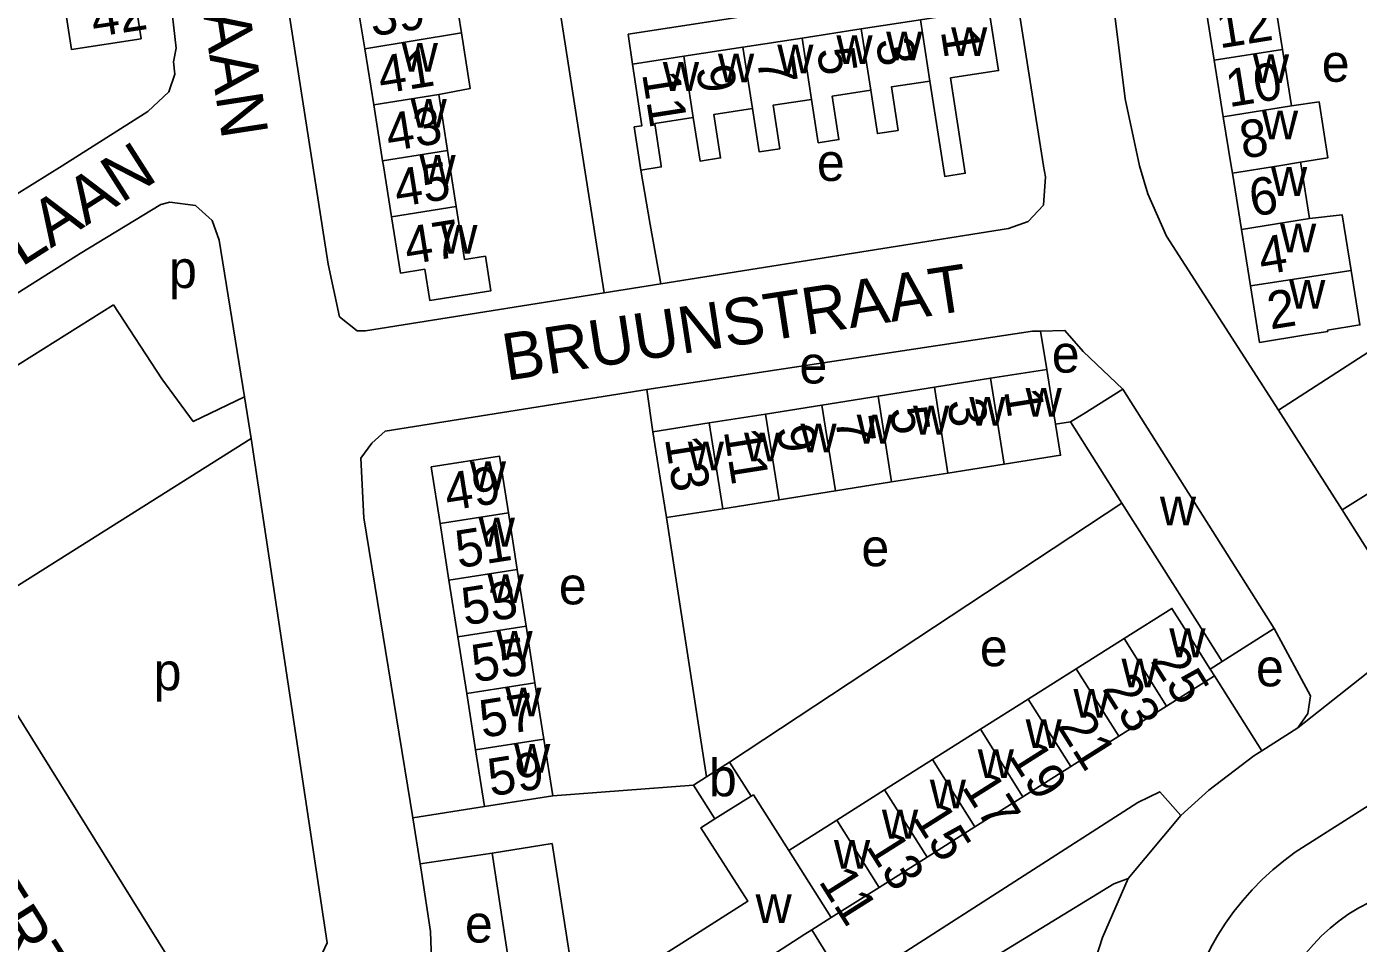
# Model space of a CAD drawing. Extents: x 159675 to 162108, y 386471 to 388472.
# Drawn here: x 160257.2 to 160399.4, y 387167 to 387264.8 of the extents above; entities that cross this region are included whole.
import ezdxf

# ---------------------------------------------------------------- set-up
doc = ezdxf.new("R2010")
doc.units = 0
for name, color, linetype in [('BLT_Basislijn', 7, 'Continuous'), ('BLT_Bebouwing', 7, 'Continuous'), ('BLT_Centroide', 7, 'Continuous'), ('BLT_Huisnummer', 7, 'Continuous'), ('BLT_Huisnummer_ tussenligend', 7, 'Continuous'), ('BLT_Onderverdeling_panden', 7, 'Continuous'), ('BLT_Straatnaam', 7, 'Continuous'), ('BLT_Vlakafsluiter', 7, 'Continuous')]:
    doc.layers.add(name, color=color, linetype=linetype)

msp = doc.modelspace()

# ---------------------------------------------------------------- linework, layer by layer
at = {"layer": 'BLT_Basislijn'}
for p, q in [((160304.94, 387325.3), (160316.71, 387250)), ((160276.35, 387323.37), (160287.75, 387250)), ((160365.75, 387250), (160362.53, 387270.39)), ((160254.58, 387245.99), (160260.96, 387250)), ((160316.71, 387250), (160318.83, 387236.43)), ((160365.75, 387250), (160365.76, 387249.95)), ((160323.77, 387243.72), (160322.76, 387249.53)), ((160324.88, 387237.38), (160323.77, 387243.72)), ((160324.88, 387237.38), (160318.83, 387236.43)), ((160266.45, 387235.16), (160243.61, 387220.78)), ((160365.43, 387232.34), (160366.12, 387228.25)), ((160324.04, 387221.59), (160323.42, 387226.11)), ((160280.45, 387225.33), (160281.17, 387220.89)), ((160368.65, 387222.65), (160367.05, 387222.41)), ((160397.66, 387213.27), (160390.84, 387223.89)), ((160281.17, 387220.89), (160250.03, 387201.25)), ((160332.24, 387186.32), (160374.13, 387213.98)), ((160325.49, 387212.43), (160329.76, 387184.75)), ((160384.82, 387197.06), (160383.56, 387196.24)), ((160389.05, 387187.53), (160384.01, 387195.54)), ((160328.38, 387183.87), (160313.36, 387182.73)), ((160306.06, 387181.59), (160298.42, 387180.37)), ((160401.31, 387182.22), (160392.64, 387176.7)), ((160299.21, 387175.46), (160298.42, 387180.37)), ((160374.78, 387173.89), (160380.43, 387180.62)), ((160299.21, 387175.46), (160306.88, 387176.61))]:
    msp.add_line(p, q, dxfattribs=at)
for points in [[(160260.96, 387250), (160270.14, 387255.77), (160272.36, 387257.9), (160273.01, 387259.77), (160272.87, 387261.1), (160273.14, 387262.54), (160272.49, 387268.47), (160267.86, 387297.63)], [(160376, 387250), (160374.48, 387257.14), (160373.35, 387266.33), (160375.55, 387269.24), (160376.76, 387269.75), (160402.56, 387273.82), (160403.33, 387273.95)], [(160321.87, 387260.83), (160321.42, 387264.03), (160362.53, 387270.39)], [(160287.75, 387250), (160289.39, 387239.47), (160290.59, 387233.88), (160292.49, 387232.36), (160293.38, 387232.36), (160318.83, 387236.43)], [(160365.76, 387249.95), (160365.96, 387248.81), (160365.74, 387245.8), (160364.1, 387244.03), (160362.01, 387243.3), (160324.88, 387237.38)], [(160390.84, 387223.89), (160378.89, 387242.47), (160376.9, 387246.99), (160376, 387250)], [(160262.89, 387240.63), (160271.5, 387245.86), (160272.46, 387246.11), (160275.23, 387245.74), (160276.98, 387244.14), (160277.75, 387242.04), (160280.45, 387225.33)], [(160262.89, 387240.63), (160240.14, 387226.3)], [(160409.14, 387235.72), (160408.41, 387235.25), (160390.84, 387223.89)], [(160266.45, 387235.16), (160271.62, 387227.23), (160274.98, 387222.68), (160280.45, 387225.33)], [(160365.43, 387232.34), (160364.59, 387232.32), (160323.42, 387226.11)], [(160374.22, 387226.16), (160369.99, 387230.15), (160368.04, 387232.41), (160365.43, 387232.34)], [(160323.42, 387226.11), (160322.77, 387226.01), (160295.45, 387221.65), (160294.05, 387220.38), (160292.86, 387218.76), (160293.19, 387212.41), (160298.42, 387180.37)], [(160250.03, 387201.25), (160272.27, 387165.55), (160272.21, 387162.84), (160269.91, 387160.96), (160269.38, 387159.08), (160270.61, 387157.33), (160272.52, 387156.37), (160275.39, 387156.61), (160286.47, 387163), (160288.1, 387164.51), (160289.27, 387167.04), (160281.17, 387220.89)], [(160389.05, 387187.53), (160392.9, 387190), (160393.97, 387191.52), (160394.27, 387193.39), (160390.39, 387200.58)], [(160380.43, 387180.62), (160383.39, 387183.33), (160388.22, 387187), (160389.05, 387187.53)], [(160366.63, 387140.12), (160366.01, 387140.7), (160352.71, 387161.85), (160350.55, 387165.8), (160375.82, 387182.01), (160378.16, 387183.16), (160380.43, 387180.62)], [(160392.64, 387176.7), (160391.41, 387175.8), (160390.24, 387174.83), (160389.11, 387173.8), (160388.04, 387172.71), (160387.03, 387171.57), (160386.08, 387170.38), (160385.2, 387169.14), (160384.38, 387167.85), (160383.63, 387166.53), (160382.95, 387165.16), (160382.34, 387163.77), (160381.81, 387162.34), (160381.35, 387160.88), (160380.97, 387159.41), (160380.67, 387157.91), (160380.44, 387156.41), (160380.3, 387154.89), (160380.23, 387153.37), (160380.25, 387151.84), (160380.34, 387150.35)], [(160300.43, 387164.24), (160300.31, 387168.23), (160299.35, 387174.59), (160299.21, 387175.46)], [(160369.43, 387146.36), (160367.71, 387147.21), (160364.45, 387151.95), (160358.17, 387162.52), (160357.66, 387163.81), (160373.26, 387173.35), (160374.78, 387173.89)], [(160369.43, 387146.36), (160369.02, 387148.02), (160368.94, 387155.1), (160369.6, 387159.99), (160372.06, 387167.6), (160374.78, 387173.89)], [(160402.84, 387172.31), (160401.67, 387171.87), (160400.53, 387171.36), (160399.43, 387170.78), (160398.37, 387170.12), (160397.34, 387169.4), (160396.37, 387168.62), (160395.45, 387167.77), (160394.59, 387166.87), (160393.78, 387165.92), (160393.04, 387164.91), (160392.36, 387163.86), (160391.76, 387162.77), (160391.22, 387161.64), (160390.76, 387160.48), (160390.37, 387159.3), (160390.06, 387158.09), (160389.82, 387156.86), (160389.67, 387155.62), (160389.6, 387154.37), (160389.6, 387153.12), (160389.65, 387152.46)]]:
    msp.add_lwpolyline(points, dxfattribs=at)
at = {"layer": 'BLT_Bebouwing'}
for p, q in [((160293.28, 387262.47), (160292.32, 387268.45)), ((160352.61, 387265.58), (160346.29, 387264.6)), ((160346.29, 387264.6), (160339.97, 387263.63)), ((160294.24, 387256.49), (160293.28, 387262.47)), ((160333.65, 387262.65), (160327.34, 387261.68)), ((160339.97, 387263.63), (160333.65, 387262.65)), ((160327.34, 387261.68), (160321.87, 387260.83)), ((160384.95, 387255.23), (160383.98, 387261.25)), ((160302.12, 387251.62), (160301.18, 387257.6)), ((160295.19, 387250.51), (160294.24, 387256.49)), ((160385.79, 387250), (160384.95, 387255.23)), ((160302.38, 387250), (160302.12, 387251.62)), ((160295.27, 387250), (160295.19, 387250.51)), ((160296.15, 387244.53), (160295.27, 387250)), ((160303.05, 387245.63), (160302.38, 387250)), ((160322.76, 387249.53), (160322.68, 387250)), ((160385.79, 387250), (160385.92, 387249.2)), ((160393.2, 387250.38), (160393.26, 387250)), ((160393.26, 387250), (160394.17, 387244.35)), ((160385.92, 387249.2), (160386.88, 387243.18)), ((160386.88, 387243.18), (160387.85, 387237.16)), ((160366.12, 387228.25), (160360.11, 387227.3)), ((160360.11, 387227.3), (160354.1, 387226.35)), ((160348.09, 387225.4), (160342.08, 387224.45)), ((160354.1, 387226.35), (160348.09, 387225.4)), ((160390.39, 387200.58), (160374.22, 387226.16)), ((160342.08, 387224.45), (160336.07, 387223.49)), ((160336.07, 387223.49), (160330.05, 387222.54)), ((160374.13, 387213.98), (160368.65, 387222.65)), ((160330.05, 387222.54), (160324.04, 387221.59)), ((160355.55, 387217.19), (160349.54, 387216.24)), ((160361.56, 387218.14), (160355.55, 387217.19)), ((160349.54, 387216.24), (160343.53, 387215.28)), ((160337.52, 387214.33), (160331.5, 387213.38)), ((160343.53, 387215.28), (160337.52, 387214.33)), ((160309.57, 387206.9), (160308.63, 387212.94)), ((160401.62, 387206.95), (160397.66, 387213.27)), ((160301.33, 387211.79), (160302.27, 387205.75)), ((160302.27, 387205.75), (160303.22, 387199.71)), ((160310.52, 387200.85), (160309.57, 387206.9)), ((160311.46, 387194.81), (160310.52, 387200.85)), ((160384.82, 387197.06), (160390.39, 387200.58)), ((160303.22, 387199.71), (160304.17, 387193.67)), ((160369.25, 387196.29), (160374.36, 387199.52)), ((160364.13, 387193.05), (160369.25, 387196.29)), ((160384.01, 387195.54), (160378.9, 387192.32)), ((160383.56, 387196.24), (160384.01, 387195.54)), ((160312.41, 387188.77), (160311.46, 387194.81)), ((160304.17, 387193.67), (160305.11, 387187.63)), ((160359.02, 387189.83), (160364.13, 387193.05)), ((160378.9, 387192.32), (160373.78, 387189.09)), ((160313.36, 387182.73), (160312.41, 387188.77)), ((160353.91, 387186.6), (160359.02, 387189.83)), ((160373.78, 387189.09), (160368.67, 387185.87)), ((160305.11, 387187.63), (160306.06, 387181.59)), ((160332.24, 387186.32), (160329.76, 387184.75)), ((160334.55, 387182.68), (160332.24, 387186.32)), ((160348.79, 387183.37), (160353.91, 387186.6)), ((160368.67, 387185.87), (160363.55, 387182.64)), ((160329.76, 387184.75), (160328.38, 387183.87)), ((160328.38, 387183.87), (160330.67, 387180.28)), ((160343.68, 387180.14), (160348.79, 387183.37)), ((160306.06, 387181.59), (160313.36, 387182.73)), ((160363.55, 387182.64), (160358.43, 387179.42)), ((160338.56, 387176.9), (160343.68, 387180.14)), ((160358.43, 387179.42), (160353.32, 387176.19)), ((160338.56, 387176.9), (160343.08, 387169.74)), ((160353.32, 387176.19), (160348.2, 387172.96)), ((160348.2, 387172.96), (160343.08, 387169.74)), ((160343.08, 387169.74), (160341.01, 387168.43)), ((160334.95, 387164.5), (160340.26, 387167.96)), ((160341.01, 387168.43), (160340.26, 387167.96)), ((160341.01, 387168.43), (160344.3, 387163.15))]:
    msp.add_line(p, q, dxfattribs=at)
for points in [[(160261.04, 387268.43), (160261.97, 387262.41), (160269.41, 387263.55), (160268.49, 387269.58)], [(160303.6, 387264.19), (160302.66, 387270.19), (160299.3, 387269.57)], [(160383.98, 387261.25), (160383.01, 387267.27), (160390.3, 387268.44), (160391.1, 387263.51), (160391.27, 387262.42)], [(160353.63, 387259.03), (160355.21, 387248.85), (160357.4, 387249.19), (160355.83, 387259.37), (160360.95, 387260.16), (160359.93, 387266.71), (160352.61, 387265.58)], [(160301.18, 387257.6), (160304.54, 387258.24), (160303.6, 387264.19)], [(160391.27, 387262.42), (160391.59, 387260.41), (160392.24, 387256.4)], [(160321.87, 387260.83), (160322.88, 387254.26), (160322.05, 387254.13), (160322.68, 387250)], [(160347.32, 387258.06), (160348.03, 387253.42), (160350.23, 387253.76), (160349.51, 387258.4), (160353.63, 387259.03)], [(160334.68, 387256.11), (160335.4, 387251.47), (160337.59, 387251.81), (160336.88, 387256.45), (160341, 387257.08)], [(160341, 387257.08), (160341.71, 387252.45), (160343.91, 387252.79), (160343.19, 387257.42), (160347.32, 387258.06)], [(160392.24, 387256.4), (160395.18, 387256.81), (160396.13, 387250.84), (160393.2, 387250.38)], [(160328.36, 387255.13), (160329.08, 387250.49), (160331.27, 387250.83), (160330.56, 387255.47), (160334.68, 387256.11)], [(160324.93, 387250), (160324.24, 387254.49), (160328.36, 387255.13)], [(160324.93, 387250), (160324.95, 387249.87), (160322.76, 387249.53)], [(160303.05, 387245.63), (160303.95, 387239.99), (160306.17, 387240.34), (160306.76, 387236.65), (160300.23, 387235.61), (160299.69, 387238.95), (160297.11, 387238.54), (160296.15, 387244.53)], [(160394.17, 387244.35), (160397.65, 387244.75), (160398.61, 387238.8)], [(160387.85, 387237.16), (160388.82, 387231.14), (160393.75, 387231.93), (160396.1, 387232.31), (160396.08, 387232.44), (160399.54, 387233), (160398.61, 387238.8)], [(160367.05, 387222.41), (160366.9, 387223.31), (160366.12, 387228.25)], [(160368.65, 387222.65), (160369.99, 387223.49), (160374.22, 387226.16)], [(160324.04, 387221.59), (160324.82, 387216.65), (160325.49, 387212.43)], [(160367.05, 387222.41), (160367.57, 387219.09), (160361.56, 387218.14)], [(160308.63, 387212.94), (160307.68, 387218.98), (160300.38, 387217.84), (160301.33, 387211.79)], [(160397.66, 387213.27), (160401.9, 387215.93), (160402.81, 387216.5)], [(160331.5, 387213.38), (160325.49, 387212.43)], [(160384.82, 387197.06), (160382.15, 387201.29), (160374.13, 387213.98)], [(160374.36, 387199.52), (160379.46, 387202.74), (160381.34, 387199.77), (160383.56, 387196.24)], [(160334.55, 387182.68), (160334.79, 387182.83), (160338.56, 387176.9)], [(160306.88, 387176.61), (160313.29, 387177.63), (160315.65, 387162.58), (160319.02, 387161.83), (160334.18, 387171.47), (160329.18, 387179.33), (160330.67, 387180.28)], [(160310.14, 387160.16), (160309.18, 387161.66), (160306.88, 387176.61)]]:
    msp.add_lwpolyline(points, dxfattribs=at)
at = {"layer": 'BLT_Onderverdeling_panden'}
for p, q in [((160353.63, 387259.03), (160352.61, 387265.58)), ((160293.28, 387262.47), (160303.6, 387264.19)), ((160347.32, 387258.06), (160346.29, 387264.6)), ((160334.68, 387256.11), (160333.65, 387262.65)), ((160341, 387257.08), (160339.97, 387263.63)), ((160383.98, 387261.25), (160391.27, 387262.42)), ((160328.36, 387255.13), (160327.34, 387261.68)), ((160294.24, 387256.49), (160301.18, 387257.6)), ((160384.95, 387255.23), (160392.24, 387256.4)), ((160295.19, 387250.51), (160302.12, 387251.62)), ((160385.92, 387249.2), (160390.87, 387250)), ((160390.87, 387250), (160393.2, 387250.38)), ((160296.15, 387244.53), (160303.05, 387245.63)), ((160386.88, 387243.18), (160394.17, 387244.35)), ((160387.85, 387237.16), (160398.61, 387238.8)), ((160361.56, 387218.14), (160360.11, 387227.3)), ((160349.54, 387216.24), (160348.09, 387225.4)), ((160355.55, 387217.19), (160354.1, 387226.35)), ((160343.53, 387215.28), (160342.08, 387224.45)), ((160337.52, 387214.33), (160336.07, 387223.49)), ((160331.5, 387213.38), (160330.05, 387222.54)), ((160301.33, 387211.79), (160308.63, 387212.94)), ((160302.27, 387205.75), (160309.57, 387206.9)), ((160303.22, 387199.71), (160310.52, 387200.85)), ((160378.9, 387192.32), (160374.36, 387199.52)), ((160373.78, 387189.09), (160369.25, 387196.29)), ((160304.17, 387193.67), (160311.46, 387194.81)), ((160368.67, 387185.87), (160364.13, 387193.05)), ((160305.11, 387187.63), (160312.41, 387188.77)), ((160363.55, 387182.64), (160359.02, 387189.83)), ((160358.43, 387179.42), (160353.91, 387186.6)), ((160353.32, 387176.19), (160348.79, 387183.37)), ((160330.67, 387180.28), (160334.55, 387182.68)), ((160348.2, 387172.96), (160343.68, 387180.14))]:
    msp.add_line(p, q, dxfattribs=at)
at = {"layer": 'BLT_Vlakafsluiter'}
msp.add_line((160392.9, 387190), (160406.76, 387200.96), dxfattribs=at)

# ---------------------------------------------------------------- texts
at = {"layer": 'BLT_Centroide'}
for s, p in [('w', (160343.64, 387260.84)), ('w', (160348.95, 387261.24)), ('w', (160355.89, 387261.71)), ('w', (160297.23, 387260.03)), ('w', (160337.33, 387259.86)), ('w', (160325.11, 387257.98)), ('w', (160331, 387258.89)), ('w', (160388.11, 387258.81)), ('e', (160395.46, 387258.96)), ('w', (160298.18, 387254.06)), ('w', (160389.08, 387252.81)), ('w', (160299.12, 387248.06)), ('e', (160341.56, 387248.37)), ('w', (160390.04, 387246.78)), ('w', (160301.45, 387240.59)), ('w', (160391.01, 387240.75)), ('p', (160272.39, 387236.94)), ('w', (160391.98, 387234.72)), ('e', (160339.7, 387226.75)), ('e', (160366.64, 387227.91)), ('w', (160363.84, 387223.2)), ('w', (160351.83, 387221.3)), ('w', (160357.83, 387222.25)), ('w', (160345.81, 387220.34)), ('w', (160333.78, 387218.44)), ('w', (160339.8, 387219.39)), ('w', (160327.77, 387217.48)), ('w', (160304.51, 387215.38)), ('w', (160378.18, 387211.61)), ('w', (160305.45, 387209.34)), ('e', (160346.31, 387207.24)), ('w', (160306.4, 387203.31)), ('e', (160314.01, 387203.17)), ('w', (160307.34, 387197.25)), ('w', (160379.19, 387197.53)), ('e', (160358.96, 387196.57)), ('p', (160270.74, 387194)), ('w', (160374.08, 387194.31)), ('e', (160388.44, 387194.42)), ('w', (160308.29, 387191.22)), ('w', (160368.95, 387191.08)), ('w', (160363.84, 387187.84)), ('w', (160309.23, 387185.19)), ('w', (160358.73, 387184.62)), ('b', (160330.03, 387182.68)), ('w', (160353.61, 387181.39)), ('w', (160348.5, 387178.17)), ('w', (160343.38, 387174.94)), ('w', (160335.01, 387169.16)), ('e', (160303.98, 387167.07))]:
    msp.add_text(s, height=4, dxfattribs=at).set_placement(p)
at = {"layer": 'BLT_Huisnummer'}
for s, rotation, p in [('42', 8.7346, (160264.37, 387263.71)), ('12', 9.1251, (160384.55, 387262.51)), ('1', 278.8948, (160354.78, 387264.37)), ('5', 278.8948, (160341.54, 387262.38)), ('41', 9.0792, (160295.03, 387257.65)), ('11', 278.8948, (160322.89, 387259.82)), ('6', 9.1251, (160388.06, 387244.55)), ('47', 9.0792, (160297.85, 387239.42)), ('2', 9.1251, (160389.98, 387232.51)), ('1', 278.9941, (160361.53, 387225.96)), ('5', 278.9941, (160349.31, 387224.03)), ('9', 278.9941, (160337.22, 387222.08)), ('13', 278.9941, (160325.32, 387220.87)), ('49', 8.896, (160302.13, 387213.14)), ('53', 8.896, (160303.95, 387200.91)), ('25', 302.2778, (160377.1, 387197.16)), ('59', 8.896, (160306.74, 387182.67)), ('19', 302.2778, (160361.96, 387186.99)), ('15', 302.2778, (160351.7, 387180.42)), ('11', 302.2778, (160341.67, 387173.6))]:
    msp.add_text(s, height=4, rotation=rotation, dxfattribs=at).set_placement(p)
at = {"layer": 'BLT_Huisnummer_ tussenligend'}
for s, rotation, p in [('39', 9.0836, (160294.1, 387263.79)), ('3', 278.8935, (160347.83, 387263.37)), ('7', 278.8935, (160335.14, 387261.36)), ('10', 9.1191, (160385.56, 387256.24)), ('9', 278.8935, (160328.65, 387260.49)), ('43', 9.0836, (160295.87, 387251.52)), ('8', 9.1191, (160387.04, 387250.73)), ('45', 9.0836, (160296.76, 387245.57)), ('4', 9.1191, (160389.05, 387238.32)), ('3', 279.0002, (160355.46, 387224.84)), ('7', 279.0002, (160343.49, 387222.98)), ('11', 279.0002, (160331.61, 387221.68)), ('51', 8.8972, (160303.28, 387207.02)), ('55', 8.8972, (160305, 387194.83)), ('23', 302.226, (160371.95, 387194.17)), ('57', 8.8972, (160305.85, 387188.91)), ('21', 302.226, (160367.14, 387190.18)), ('17', 302.226, (160356.95, 387183.69)), ('13', 302.226, (160346.72, 387177.33))]:
    msp.add_text(s, height=4, rotation=rotation, dxfattribs=at).set_placement(p)
at = {"layer": 'BLT_Straatnaam'}
for s, rotation, p in [('REINAERTLAAN', 278.7704, (160270.27, 387303.35)), ('REINAERTLAAN', 32.5524, (160228.13, 387220.95)), ('BRUUNSTRAAT', 8.6888, (160308.39, 387227.03)), ('REINAERTLAAN', 302.2034, (160240.13, 387190.1))]:
    msp.add_text(s, height=5, rotation=rotation, dxfattribs=at).set_placement(p)

doc.saveas('drawing.dxf')
